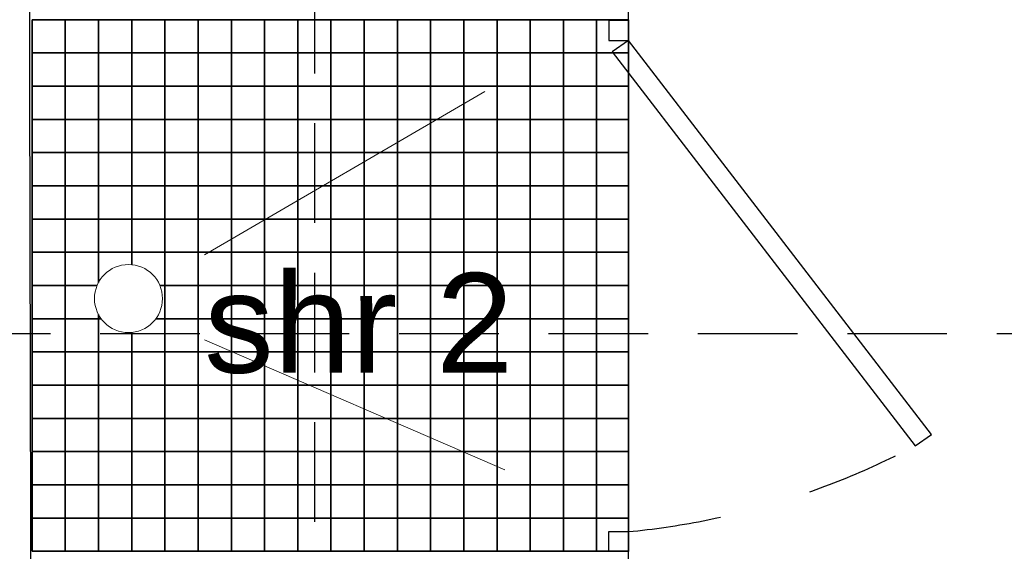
# Model space of a CAD drawing. Header units: millimetres. Extents: x -115474967 to 444143, y -74377 to 241828222.
# Tile 318 of 590: x -143340 to -141857, y 270547 to 271347. Entities that reach past the tile are written whole.
import ezdxf

# ---------------------------------------------------------------- set-up
doc = ezdxf.new("R2010")
doc.units = ezdxf.units.MM
doc.header["$MEASUREMENT"] = 0
doc.linetypes.add('2DASHED', pattern=[0.75, 0.5, -0.25])
doc.linetypes.add('Dashed', pattern=[280, 140, -140])
for name, color, linetype in [('00-2 Fittings', 8, 'Continuous'), ('00-2 Walls', 4, 'Continuous'), ('00-3 Elev 02', 1, 'Continuous'), ('00-3 Elev 04', 8, 'Continuous'), ('CEIL-PLAN', 7, 'Continuous'), ('FITT-CURT', 4, 'Dashed'), ('FITT-SANT', 5, 'Continuous'), ('TEXT-50', 2, 'Continuous'), ('WINDOWS_AND_DOORS', 1, 'Continuous')]:
    doc.layers.add(name, color=color, linetype=linetype)
doc.layers.add('0_cons_01', color=40, linetype='Continuous', lineweight=0, plot=False)
doc.styles.add('TEXT-50', font='arial.ttf', dxfattribs={"height": 100})

# ---------------------------------------------------------------- blocks, each defined once
blk = doc.blocks.new('12')
at = {"layer": '00-2 Fittings', "color": 9, "true_color": 0xc7c8ca}
for points in [[(-143271.2, 269254.1), (-143321.2, 269254.1), (-143321.2, 269304.1), (-143271.2, 269304.1)], [(-143221.2, 269254.1), (-143271.2, 269254.1), (-143271.2, 269304.1), (-143221.2, 269304.1)], [(-143171.2, 269254.1), (-143221.2, 269254.1), (-143221.2, 269304.1), (-143171.2, 269304.1)], [(-143121.2, 269254.1), (-143171.2, 269254.1), (-143171.2, 269304.1), (-143121.2, 269304.1)], [(-143071.2, 269254.1), (-143121.2, 269254.1), (-143121.2, 269304.1), (-143071.2, 269304.1)], [(-143021.2, 269254.1), (-143071.2, 269254.1), (-143071.2, 269304.1), (-143021.2, 269304.1)], [(-142971.2, 269254.1), (-143021.2, 269254.1), (-143021.2, 269304.1), (-142971.2, 269304.1)], [(-142921.2, 269254.1), (-142971.2, 269254.1), (-142971.2, 269304.1), (-142921.2, 269304.1)], [(-142871.2, 269254.1), (-142921.2, 269254.1), (-142921.2, 269304.1), (-142871.2, 269304.1)], [(-142821.2, 269254.1), (-142871.2, 269254.1), (-142871.2, 269304.1), (-142821.2, 269304.1)], [(-142771.2, 269254.1), (-142821.2, 269254.1), (-142821.2, 269304.1), (-142771.2, 269304.1)], [(-142721.2, 269254.1), (-142771.2, 269254.1), (-142771.2, 269304.1), (-142721.2, 269304.1)], [(-142671.2, 269254.1), (-142721.2, 269254.1), (-142721.2, 269304.1), (-142671.2, 269304.1)], [(-142621.2, 269254.1), (-142671.2, 269254.1), (-142671.2, 269304.1), (-142621.2, 269304.1)], [(-142571.2, 269254.1), (-142621.2, 269254.1), (-142621.2, 269304.1), (-142571.2, 269304.1)], [(-142521.2, 269254.1), (-142571.2, 269254.1), (-142571.2, 269304.1), (-142521.2, 269304.1)], [(-142471.2, 269254.1), (-142521.2, 269254.1), (-142521.2, 269304.1), (-142471.2, 269304.1)], [(-142423, 269254.1), (-142471.2, 269254.1), (-142471.2, 269304.1), (-142423, 269304.1)], [(-143271.2, 269204.1), (-143321.2, 269204.1), (-143321.2, 269254.1), (-143271.2, 269254.1)], [(-143221.2, 269204.1), (-143271.2, 269204.1), (-143271.2, 269254.1), (-143221.2, 269254.1)], [(-143171.2, 269204.1), (-143221.2, 269204.1), (-143221.2, 269254.1), (-143171.2, 269254.1)], [(-143121.2, 269204.1), (-143171.2, 269204.1), (-143171.2, 269254.1), (-143121.2, 269254.1)], [(-143071.2, 269204.1), (-143121.2, 269204.1), (-143121.2, 269254.1), (-143071.2, 269254.1)], [(-143021.2, 269204.1), (-143071.2, 269204.1), (-143071.2, 269254.1), (-143021.2, 269254.1)], [(-142971.2, 269204.1), (-143021.2, 269204.1), (-143021.2, 269254.1), (-142971.2, 269254.1)], [(-142921.2, 269204.1), (-142971.2, 269204.1), (-142971.2, 269254.1), (-142921.2, 269254.1)], [(-142871.2, 269204.1), (-142921.2, 269204.1), (-142921.2, 269254.1), (-142871.2, 269254.1)], [(-142821.2, 269204.1), (-142871.2, 269204.1), (-142871.2, 269254.1), (-142821.2, 269254.1)], [(-142771.2, 269204.1), (-142821.2, 269204.1), (-142821.2, 269254.1), (-142771.2, 269254.1)], [(-142721.2, 269204.1), (-142771.2, 269204.1), (-142771.2, 269254.1), (-142721.2, 269254.1)], [(-142671.2, 269204.1), (-142721.2, 269204.1), (-142721.2, 269254.1), (-142671.2, 269254.1)], [(-142621.2, 269204.1), (-142671.2, 269204.1), (-142671.2, 269254.1), (-142621.2, 269254.1)], [(-142571.2, 269204.1), (-142621.2, 269204.1), (-142621.2, 269254.1), (-142571.2, 269254.1)], [(-142521.2, 269204.1), (-142571.2, 269204.1), (-142571.2, 269254.1), (-142521.2, 269254.1)], [(-142471.2, 269204.1), (-142521.2, 269204.1), (-142521.2, 269254.1), (-142471.2, 269254.1)], [(-142423.1, 269204.1), (-142471.2, 269204.1), (-142471.2, 269254.1), (-142423.1, 269254.1)], [(-143271.2, 269154.1), (-143321.2, 269154.1), (-143321.2, 269204.1), (-143271.2, 269204.1)], [(-143221.2, 269154.1), (-143271.2, 269154.1), (-143271.2, 269204.1), (-143221.2, 269204.1)], [(-143171.2, 269154.1), (-143221.2, 269154.1), (-143221.2, 269204.1), (-143171.2, 269204.1)], [(-143121.2, 269154.1), (-143171.2, 269154.1), (-143171.2, 269204.1), (-143121.2, 269204.1)], [(-143071.2, 269154.1), (-143121.2, 269154.1), (-143121.2, 269204.1), (-143071.2, 269204.1)], [(-143021.2, 269154.1), (-143071.2, 269154.1), (-143071.2, 269204.1), (-143021.2, 269204.1)], [(-142971.2, 269154.1), (-143021.2, 269154.1), (-143021.2, 269204.1), (-142971.2, 269204.1)], [(-142921.2, 269154.1), (-142971.2, 269154.1), (-142971.2, 269204.1), (-142921.2, 269204.1)], [(-142871.2, 269154.1), (-142921.2, 269154.1), (-142921.2, 269204.1), (-142871.2, 269204.1)], [(-142821.2, 269154.1), (-142871.2, 269154.1), (-142871.2, 269204.1), (-142821.2, 269204.1)], [(-142771.2, 269154.1), (-142821.2, 269154.1), (-142821.2, 269204.1), (-142771.2, 269204.1)], [(-142721.2, 269154.1), (-142771.2, 269154.1), (-142771.2, 269204.1), (-142721.2, 269204.1)], [(-142671.2, 269154.1), (-142721.2, 269154.1), (-142721.2, 269204.1), (-142671.2, 269204.1)], [(-142621.2, 269154.1), (-142671.2, 269154.1), (-142671.2, 269204.1), (-142621.2, 269204.1)], [(-142571.2, 269154.1), (-142621.2, 269154.1), (-142621.2, 269204.1), (-142571.2, 269204.1)], [(-142521.2, 269154.1), (-142571.2, 269154.1), (-142571.2, 269204.1), (-142521.2, 269204.1)], [(-142471.2, 269154.1), (-142521.2, 269154.1), (-142521.2, 269204.1), (-142471.2, 269204.1)], [(-142423.1, 269154.1), (-142471.2, 269154.1), (-142471.2, 269204.1), (-142423.1, 269204.1)], [(-143271.2, 269104.1), (-143321.2, 269104.1), (-143321.2, 269154.1), (-143271.2, 269154.1)], [(-143221.2, 269104.1), (-143271.2, 269104.1), (-143271.2, 269154.1), (-143221.2, 269154.1)], [(-143171.2, 269104.1), (-143221.2, 269104.1), (-143221.2, 269154.1), (-143171.2, 269154.1)], [(-143121.2, 269104.1), (-143171.2, 269104.1), (-143171.2, 269154.1), (-143121.2, 269154.1)], [(-143071.2, 269104.1), (-143121.2, 269104.1), (-143121.2, 269154.1), (-143071.2, 269154.1)], [(-143021.2, 269104.1), (-143071.2, 269104.1), (-143071.2, 269154.1), (-143021.2, 269154.1)], [(-142971.2, 269104.1), (-143021.2, 269104.1), (-143021.2, 269154.1), (-142971.2, 269154.1)], [(-142921.2, 269104.1), (-142971.2, 269104.1), (-142971.2, 269154.1), (-142921.2, 269154.1)], [(-142871.2, 269104.1), (-142921.2, 269104.1), (-142921.2, 269154.1), (-142871.2, 269154.1)], [(-142821.2, 269104.1), (-142871.2, 269104.1), (-142871.2, 269154.1), (-142821.2, 269154.1)], [(-142771.2, 269104.1), (-142821.2, 269104.1), (-142821.2, 269154.1), (-142771.2, 269154.1)], [(-142721.2, 269104.1), (-142771.2, 269104.1), (-142771.2, 269154.1), (-142721.2, 269154.1)], [(-142671.2, 269104.1), (-142721.2, 269104.1), (-142721.2, 269154.1), (-142671.2, 269154.1)], [(-142621.2, 269104.1), (-142671.2, 269104.1), (-142671.2, 269154.1), (-142621.2, 269154.1)], [(-142571.2, 269104.1), (-142621.2, 269104.1), (-142621.2, 269154.1), (-142571.2, 269154.1)], [(-142521.2, 269104.1), (-142571.2, 269104.1), (-142571.2, 269154.1), (-142521.2, 269154.1)], [(-142471.2, 269104.1), (-142521.2, 269104.1), (-142521.2, 269154.1), (-142471.2, 269154.1)], [(-142423.1, 269104.1), (-142471.2, 269104.1), (-142471.2, 269154.1), (-142423.1, 269154.1)], [(-143271.2, 269054.1), (-143321.2, 269054.1), (-143321.2, 269104.1), (-143271.2, 269104.1)], [(-143221.2, 269054.1), (-143271.2, 269054.1), (-143271.2, 269104.1), (-143221.2, 269104.1)], [(-143171.2, 269054.1), (-143221.2, 269054.1), (-143221.2, 269104.1), (-143171.2, 269104.1)], [(-143121.2, 269054.1), (-143171.2, 269054.1), (-143171.2, 269104.1), (-143121.2, 269104.1)], [(-143071.2, 269054.1), (-143121.2, 269054.1), (-143121.2, 269104.1), (-143071.2, 269104.1)], [(-143021.2, 269054.1), (-143071.2, 269054.1), (-143071.2, 269104.1), (-143021.2, 269104.1)], [(-142971.2, 269054.1), (-143021.2, 269054.1), (-143021.2, 269104.1), (-142971.2, 269104.1)], [(-142921.2, 269054.1), (-142971.2, 269054.1), (-142971.2, 269104.1), (-142921.2, 269104.1)], [(-142871.2, 269054.1), (-142921.2, 269054.1), (-142921.2, 269104.1), (-142871.2, 269104.1)], [(-142821.2, 269054.1), (-142871.2, 269054.1), (-142871.2, 269104.1), (-142821.2, 269104.1)], [(-142771.2, 269054.1), (-142821.2, 269054.1), (-142821.2, 269104.1), (-142771.2, 269104.1)], [(-142721.2, 269054.1), (-142771.2, 269054.1), (-142771.2, 269104.1), (-142721.2, 269104.1)], [(-142671.2, 269054.1), (-142721.2, 269054.1), (-142721.2, 269104.1), (-142671.2, 269104.1)], [(-142621.2, 269054.1), (-142671.2, 269054.1), (-142671.2, 269104.1), (-142621.2, 269104.1)], [(-142571.2, 269054.1), (-142621.2, 269054.1), (-142621.2, 269104.1), (-142571.2, 269104.1)], [(-142521.2, 269054.1), (-142571.2, 269054.1), (-142571.2, 269104.1), (-142521.2, 269104.1)], [(-142471.2, 269054.1), (-142521.2, 269054.1), (-142521.2, 269104.1), (-142471.2, 269104.1)], [(-142423.1, 269054.1), (-142471.2, 269054.1), (-142471.2, 269104.1), (-142423.1, 269104.1)], [(-143271.2, 269004.1), (-143321.2, 269004.1), (-143321.2, 269054.1), (-143271.2, 269054.1)], [(-143221.2, 269004.1), (-143271.2, 269004.1), (-143271.2, 269054.1), (-143221.2, 269054.1)], [(-143171.2, 269004.1), (-143221.2, 269004.1), (-143221.2, 269054.1), (-143171.2, 269054.1)], [(-143121.2, 269004.1), (-143171.2, 269004.1), (-143171.2, 269054.1), (-143121.2, 269054.1)], [(-143071.2, 269004.1), (-143121.2, 269004.1), (-143121.2, 269054.1), (-143071.2, 269054.1)], [(-143021.2, 269004.1), (-143071.2, 269004.1), (-143071.2, 269054.1), (-143021.2, 269054.1)], [(-142971.2, 269004.1), (-143021.2, 269004.1), (-143021.2, 269054.1), (-142971.2, 269054.1)], [(-142921.2, 269004.1), (-142971.2, 269004.1), (-142971.2, 269054.1), (-142921.2, 269054.1)], [(-142871.2, 269004.1), (-142921.2, 269004.1), (-142921.2, 269054.1), (-142871.2, 269054.1)], [(-142821.2, 269004.1), (-142871.2, 269004.1), (-142871.2, 269054.1), (-142821.2, 269054.1)], [(-142771.2, 269004.1), (-142821.2, 269004.1), (-142821.2, 269054.1), (-142771.2, 269054.1)], [(-142721.2, 269004.1), (-142771.2, 269004.1), (-142771.2, 269054.1), (-142721.2, 269054.1)], [(-142671.2, 269004.1), (-142721.2, 269004.1), (-142721.2, 269054.1), (-142671.2, 269054.1)], [(-142621.2, 269004.1), (-142671.2, 269004.1), (-142671.2, 269054.1), (-142621.2, 269054.1)], [(-142571.2, 269004.1), (-142621.2, 269004.1), (-142621.2, 269054.1), (-142571.2, 269054.1)], [(-142521.2, 269004.1), (-142571.2, 269004.1), (-142571.2, 269054.1), (-142521.2, 269054.1)], [(-142471.2, 269004.1), (-142521.2, 269004.1), (-142521.2, 269054.1), (-142471.2, 269054.1)], [(-142423.1, 269004.1), (-142471.2, 269004.1), (-142471.2, 269054.1), (-142423.1, 269054.1)], [(-143271.2, 268954.1), (-143321.2, 268954.1), (-143321.2, 269004.1), (-143271.2, 269004.1)], [(-143221.2, 268954.1), (-143271.2, 268954.1), (-143271.2, 269004.1), (-143221.2, 269004.1)], [(-143171.2, 268954.1), (-143221.2, 268954.1), (-143221.2, 269004.1), (-143171.2, 269004.1)], [(-143121.2, 268954.1), (-143171.2, 268954.1), (-143171.2, 269004.1), (-143121.2, 269004.1)], [(-143071.2, 268954.1), (-143121.2, 268954.1), (-143121.2, 269004.1), (-143071.2, 269004.1)], [(-143021.2, 268954.1), (-143071.2, 268954.1), (-143071.2, 269004.1), (-143021.2, 269004.1)], [(-142971.2, 268954.1), (-143021.2, 268954.1), (-143021.2, 269004.1), (-142971.2, 269004.1)], [(-142921.2, 268954.1), (-142971.2, 268954.1), (-142971.2, 269004.1), (-142921.2, 269004.1)], [(-142871.2, 268954.1), (-142921.2, 268954.1), (-142921.2, 269004.1), (-142871.2, 269004.1)], [(-142821.2, 268954.1), (-142871.2, 268954.1), (-142871.2, 269004.1), (-142821.2, 269004.1)], [(-142771.2, 268954.1), (-142821.2, 268954.1), (-142821.2, 269004.1), (-142771.2, 269004.1)], [(-142721.2, 268954.1), (-142771.2, 268954.1), (-142771.2, 269004.1), (-142721.2, 269004.1)], [(-142671.2, 268954.1), (-142721.2, 268954.1), (-142721.2, 269004.1), (-142671.2, 269004.1)], [(-142621.2, 268954.1), (-142671.2, 268954.1), (-142671.2, 269004.1), (-142621.2, 269004.1)], [(-142571.2, 268954.1), (-142621.2, 268954.1), (-142621.2, 269004.1), (-142571.2, 269004.1)], [(-142521.2, 268954.1), (-142571.2, 268954.1), (-142571.2, 269004.1), (-142521.2, 269004.1)], [(-142471.2, 268954.1), (-142521.2, 268954.1), (-142521.2, 269004.1), (-142471.2, 269004.1)], [(-142423.1, 268954.1), (-142471.2, 268954.1), (-142471.2, 269004.1), (-142423.1, 269004.1)], [(-143271.2, 268904.1), (-143321.2, 268904.1), (-143321.2, 268954.1), (-143271.2, 268954.1)], [(-143071.2, 268904.1), (-143121.2, 268904.1), (-143121.2, 268954.1), (-143071.2, 268954.1)], [(-143021.2, 268904.1), (-143071.2, 268904.1), (-143071.2, 268954.1), (-143021.2, 268954.1)], [(-142971.2, 268904.1), (-143021.2, 268904.1), (-143021.2, 268954.1), (-142971.2, 268954.1)], [(-142921.2, 268904.1), (-142971.2, 268904.1), (-142971.2, 268954.1), (-142921.2, 268954.1)], [(-142871.2, 268904.1), (-142921.2, 268904.1), (-142921.2, 268954.1), (-142871.2, 268954.1)], [(-142821.2, 268904.1), (-142871.2, 268904.1), (-142871.2, 268954.1), (-142821.2, 268954.1)], [(-142771.2, 268904.1), (-142821.2, 268904.1), (-142821.2, 268954.1), (-142771.2, 268954.1)], [(-142721.2, 268904.1), (-142771.2, 268904.1), (-142771.2, 268954.1), (-142721.2, 268954.1)], [(-142671.2, 268904.1), (-142721.2, 268904.1), (-142721.2, 268954.1), (-142671.2, 268954.1)], [(-142621.2, 268904.1), (-142671.2, 268904.1), (-142671.2, 268954.1), (-142621.2, 268954.1)], [(-142571.2, 268904.1), (-142621.2, 268904.1), (-142621.2, 268954.1), (-142571.2, 268954.1)], [(-142521.2, 268904.1), (-142571.2, 268904.1), (-142571.2, 268954.1), (-142521.2, 268954.1)], [(-142471.2, 268904.1), (-142521.2, 268904.1), (-142521.2, 268954.1), (-142471.2, 268954.1)], [(-142423.1, 268904.1), (-142471.2, 268904.1), (-142471.2, 268954.1), (-142423.1, 268954.1)], [(-143271.2, 268854.1), (-143321.2, 268854.1), (-143321.2, 268904.1), (-143271.2, 268904.1)], [(-143071.2, 268854.1), (-143121.2, 268854.1), (-143121.2, 268904.1), (-143071.2, 268904.1)], [(-143021.2, 268854.1), (-143071.2, 268854.1), (-143071.2, 268904.1), (-143021.2, 268904.1)], [(-142971.2, 268854.1), (-143021.2, 268854.1), (-143021.2, 268904.1), (-142971.2, 268904.1)], [(-142921.2, 268854.1), (-142971.2, 268854.1), (-142971.2, 268904.1), (-142921.2, 268904.1)], [(-142871.2, 268854.1), (-142921.2, 268854.1), (-142921.2, 268904.1), (-142871.2, 268904.1)], [(-142821.2, 268854.1), (-142871.2, 268854.1), (-142871.2, 268904.1), (-142821.2, 268904.1)], [(-142771.2, 268854.1), (-142821.2, 268854.1), (-142821.2, 268904.1), (-142771.2, 268904.1)], [(-142721.2, 268854.1), (-142771.2, 268854.1), (-142771.2, 268904.1), (-142721.2, 268904.1)], [(-142671.2, 268854.1), (-142721.2, 268854.1), (-142721.2, 268904.1), (-142671.2, 268904.1)], [(-142621.2, 268854.1), (-142671.2, 268854.1), (-142671.2, 268904.1), (-142621.2, 268904.1)], [(-142571.2, 268854.1), (-142621.2, 268854.1), (-142621.2, 268904.1), (-142571.2, 268904.1)], [(-142521.2, 268854.1), (-142571.2, 268854.1), (-142571.2, 268904.1), (-142521.2, 268904.1)], [(-142471.2, 268854.1), (-142521.2, 268854.1), (-142521.2, 268904.1), (-142471.2, 268904.1)], [(-142423.1, 268854.1), (-142471.2, 268854.1), (-142471.2, 268904.1), (-142423.1, 268904.1)], [(-143271.2, 268804.1), (-143321.2, 268804.1), (-143321.2, 268854.1), (-143271.2, 268854.1)], [(-143221.2, 268804.1), (-143271.2, 268804.1), (-143271.2, 268854.1), (-143221.2, 268854.1)], [(-143071.2, 268804.1), (-143121.2, 268804.1), (-143121.2, 268854.1), (-143071.2, 268854.1)], [(-143021.2, 268804.1), (-143071.2, 268804.1), (-143071.2, 268854.1), (-143021.2, 268854.1)], [(-142971.2, 268804.1), (-143021.2, 268804.1), (-143021.2, 268854.1), (-142971.2, 268854.1)], [(-142921.2, 268804.1), (-142971.2, 268804.1), (-142971.2, 268854.1), (-142921.2, 268854.1)], [(-142871.2, 268804.1), (-142921.2, 268804.1), (-142921.2, 268854.1), (-142871.2, 268854.1)], [(-142821.2, 268804.1), (-142871.2, 268804.1), (-142871.2, 268854.1), (-142821.2, 268854.1)], [(-142771.2, 268804.1), (-142821.2, 268804.1), (-142821.2, 268854.1), (-142771.2, 268854.1)], [(-142721.2, 268804.1), (-142771.2, 268804.1), (-142771.2, 268854.1), (-142721.2, 268854.1)], [(-142671.2, 268804.1), (-142721.2, 268804.1), (-142721.2, 268854.1), (-142671.2, 268854.1)], [(-142621.2, 268804.1), (-142671.2, 268804.1), (-142671.2, 268854.1), (-142621.2, 268854.1)], [(-142571.2, 268804.1), (-142621.2, 268804.1), (-142621.2, 268854.1), (-142571.2, 268854.1)], [(-142521.2, 268804.1), (-142571.2, 268804.1), (-142571.2, 268854.1), (-142521.2, 268854.1)], [(-142471.2, 268804.1), (-142521.2, 268804.1), (-142521.2, 268854.1), (-142471.2, 268854.1)], [(-142423.1, 268804.1), (-142471.2, 268804.1), (-142471.2, 268854.1), (-142423.1, 268854.1)], [(-143271.2, 268754.1), (-143321.2, 268754.1), (-143321.2, 268804.1), (-143271.2, 268804.1)], [(-143221.2, 268754.1), (-143271.2, 268754.1), (-143271.2, 268804.1), (-143221.2, 268804.1)], [(-143171.2, 268754.1), (-143221.2, 268754.1), (-143221.2, 268804.1), (-143171.2, 268804.1)], [(-143121.2, 268754.1), (-143171.2, 268754.1), (-143171.2, 268804.1), (-143121.2, 268804.1)], [(-143071.2, 268754.1), (-143121.2, 268754.1), (-143121.2, 268804.1), (-143071.2, 268804.1)], [(-143021.2, 268754.1), (-143071.2, 268754.1), (-143071.2, 268804.1), (-143021.2, 268804.1)], [(-142971.2, 268754.1), (-143021.2, 268754.1), (-143021.2, 268804.1), (-142971.2, 268804.1)], [(-142921.2, 268754.1), (-142971.2, 268754.1), (-142971.2, 268804.1), (-142921.2, 268804.1)], [(-142871.2, 268754.1), (-142921.2, 268754.1), (-142921.2, 268804.1), (-142871.2, 268804.1)], [(-142821.2, 268754.1), (-142871.2, 268754.1), (-142871.2, 268804.1), (-142821.2, 268804.1)], [(-142771.2, 268754.1), (-142821.2, 268754.1), (-142821.2, 268804.1), (-142771.2, 268804.1)], [(-142721.2, 268754.1), (-142771.2, 268754.1), (-142771.2, 268804.1), (-142721.2, 268804.1)], [(-142671.2, 268754.1), (-142721.2, 268754.1), (-142721.2, 268804.1), (-142671.2, 268804.1)], [(-142621.2, 268754.1), (-142671.2, 268754.1), (-142671.2, 268804.1), (-142621.2, 268804.1)], [(-142571.2, 268754.1), (-142621.2, 268754.1), (-142621.2, 268804.1), (-142571.2, 268804.1)], [(-142521.2, 268754.1), (-142571.2, 268754.1), (-142571.2, 268804.1), (-142521.2, 268804.1)], [(-142471.2, 268754.1), (-142521.2, 268754.1), (-142521.2, 268804.1), (-142471.2, 268804.1)], [(-142423.1, 268754.1), (-142471.2, 268754.1), (-142471.2, 268804.1), (-142423.1, 268804.1)], [(-143271.2, 268704.1), (-143321.2, 268704.1), (-143321.2, 268754.1), (-143271.2, 268754.1)], [(-143221.2, 268704.1), (-143271.2, 268704.1), (-143271.2, 268754.1), (-143221.2, 268754.1)], [(-143171.2, 268704.1), (-143221.2, 268704.1), (-143221.2, 268754.1), (-143171.2, 268754.1)], [(-143121.2, 268704.1), (-143171.2, 268704.1), (-143171.2, 268754.1), (-143121.2, 268754.1)], [(-143071.2, 268704.1), (-143121.2, 268704.1), (-143121.2, 268754.1), (-143071.2, 268754.1)], [(-143021.2, 268704.1), (-143071.2, 268704.1), (-143071.2, 268754.1), (-143021.2, 268754.1)], [(-142971.2, 268704.1), (-143021.2, 268704.1), (-143021.2, 268754.1), (-142971.2, 268754.1)], [(-142921.2, 268704.1), (-142971.2, 268704.1), (-142971.2, 268754.1), (-142921.2, 268754.1)], [(-142871.2, 268704.1), (-142921.2, 268704.1), (-142921.2, 268754.1), (-142871.2, 268754.1)], [(-142821.2, 268704.1), (-142871.2, 268704.1), (-142871.2, 268754.1), (-142821.2, 268754.1)], [(-142771.2, 268704.1), (-142821.2, 268704.1), (-142821.2, 268754.1), (-142771.2, 268754.1)], [(-142721.2, 268704.1), (-142771.2, 268704.1), (-142771.2, 268754.1), (-142721.2, 268754.1)], [(-142671.2, 268704.1), (-142721.2, 268704.1), (-142721.2, 268754.1), (-142671.2, 268754.1)], [(-142621.2, 268704.1), (-142671.2, 268704.1), (-142671.2, 268754.1), (-142621.2, 268754.1)], [(-142571.2, 268704.1), (-142621.2, 268704.1), (-142621.2, 268754.1), (-142571.2, 268754.1)], [(-142521.2, 268704.1), (-142571.2, 268704.1), (-142571.2, 268754.1), (-142521.2, 268754.1)], [(-142471.2, 268704.1), (-142521.2, 268704.1), (-142521.2, 268754.1), (-142471.2, 268754.1)], [(-142423.1, 268704.1), (-142471.2, 268704.1), (-142471.2, 268754.1), (-142423.1, 268754.1)], [(-143271.2, 268654.1), (-143321.2, 268654.1), (-143321.2, 268704.1), (-143271.2, 268704.1)], [(-143221.2, 268654.1), (-143271.2, 268654.1), (-143271.2, 268704.1), (-143221.2, 268704.1)], [(-143171.2, 268654.1), (-143221.2, 268654.1), (-143221.2, 268704.1), (-143171.2, 268704.1)], [(-143121.2, 268654.1), (-143171.2, 268654.1), (-143171.2, 268704.1), (-143121.2, 268704.1)], [(-143071.2, 268654.1), (-143121.2, 268654.1), (-143121.2, 268704.1), (-143071.2, 268704.1)], [(-143021.2, 268654.1), (-143071.2, 268654.1), (-143071.2, 268704.1), (-143021.2, 268704.1)], [(-142971.2, 268654.1), (-143021.2, 268654.1), (-143021.2, 268704.1), (-142971.2, 268704.1)], [(-142921.2, 268654.1), (-142971.2, 268654.1), (-142971.2, 268704.1), (-142921.2, 268704.1)], [(-142871.2, 268654.1), (-142921.2, 268654.1), (-142921.2, 268704.1), (-142871.2, 268704.1)], [(-142821.2, 268654.1), (-142871.2, 268654.1), (-142871.2, 268704.1), (-142821.2, 268704.1)], [(-142771.2, 268654.1), (-142821.2, 268654.1), (-142821.2, 268704.1), (-142771.2, 268704.1)], [(-142721.2, 268654.1), (-142771.2, 268654.1), (-142771.2, 268704.1), (-142721.2, 268704.1)], [(-142671.2, 268654.1), (-142721.2, 268654.1), (-142721.2, 268704.1), (-142671.2, 268704.1)], [(-142621.2, 268654.1), (-142671.2, 268654.1), (-142671.2, 268704.1), (-142621.2, 268704.1)], [(-142571.2, 268654.1), (-142621.2, 268654.1), (-142621.2, 268704.1), (-142571.2, 268704.1)], [(-142521.2, 268654.1), (-142571.2, 268654.1), (-142571.2, 268704.1), (-142521.2, 268704.1)], [(-142471.2, 268654.1), (-142521.2, 268654.1), (-142521.2, 268704.1), (-142471.2, 268704.1)], [(-142423.1, 268654.1), (-142471.2, 268654.1), (-142471.2, 268704.1), (-142423.1, 268704.1)], [(-143271.2, 268604.1), (-143321.2, 268604.1), (-143321.2, 268654.1), (-143271.2, 268654.1)], [(-143221.2, 268604.1), (-143271.2, 268604.1), (-143271.2, 268654.1), (-143221.2, 268654.1)], [(-143171.2, 268604.1), (-143221.2, 268604.1), (-143221.2, 268654.1), (-143171.2, 268654.1)], [(-143121.2, 268604.1), (-143171.2, 268604.1), (-143171.2, 268654.1), (-143121.2, 268654.1)], [(-143071.2, 268604.1), (-143121.2, 268604.1), (-143121.2, 268654.1), (-143071.2, 268654.1)], [(-143021.2, 268604.1), (-143071.2, 268604.1), (-143071.2, 268654.1), (-143021.2, 268654.1)], [(-142971.2, 268604.1), (-143021.2, 268604.1), (-143021.2, 268654.1), (-142971.2, 268654.1)], [(-142921.2, 268604.1), (-142971.2, 268604.1), (-142971.2, 268654.1), (-142921.2, 268654.1)], [(-142871.2, 268604.1), (-142921.2, 268604.1), (-142921.2, 268654.1), (-142871.2, 268654.1)], [(-142821.2, 268604.1), (-142871.2, 268604.1), (-142871.2, 268654.1), (-142821.2, 268654.1)], [(-142771.2, 268604.1), (-142821.2, 268604.1), (-142821.2, 268654.1), (-142771.2, 268654.1)], [(-142721.2, 268604.1), (-142771.2, 268604.1), (-142771.2, 268654.1), (-142721.2, 268654.1)], [(-142671.2, 268604.1), (-142721.2, 268604.1), (-142721.2, 268654.1), (-142671.2, 268654.1)], [(-142621.2, 268604.1), (-142671.2, 268604.1), (-142671.2, 268654.1), (-142621.2, 268654.1)], [(-142571.2, 268604.1), (-142621.2, 268604.1), (-142621.2, 268654.1), (-142571.2, 268654.1)], [(-142521.2, 268604.1), (-142571.2, 268604.1), (-142571.2, 268654.1), (-142521.2, 268654.1)], [(-142471.2, 268604.1), (-142521.2, 268604.1), (-142521.2, 268654.1), (-142471.2, 268654.1)], [(-142423.1, 268604.1), (-142471.2, 268604.1), (-142471.2, 268654.1), (-142423.1, 268654.1)], [(-143271.2, 268554.1), (-143321.2, 268554.1), (-143321.2, 268604.1), (-143271.2, 268604.1)], [(-143221.2, 268554.1), (-143271.2, 268554.1), (-143271.2, 268604.1), (-143221.2, 268604.1)], [(-143171.2, 268554.1), (-143221.2, 268554.1), (-143221.2, 268604.1), (-143171.2, 268604.1)], [(-143121.2, 268554.1), (-143171.2, 268554.1), (-143171.2, 268604.1), (-143121.2, 268604.1)], [(-143071.2, 268554.1), (-143121.2, 268554.1), (-143121.2, 268604.1), (-143071.2, 268604.1)], [(-143021.2, 268554.1), (-143071.2, 268554.1), (-143071.2, 268604.1), (-143021.2, 268604.1)], [(-142971.2, 268554.1), (-143021.2, 268554.1), (-143021.2, 268604.1), (-142971.2, 268604.1)], [(-142921.2, 268554.1), (-142971.2, 268554.1), (-142971.2, 268604.1), (-142921.2, 268604.1)], [(-142871.2, 268554.1), (-142921.2, 268554.1), (-142921.2, 268604.1), (-142871.2, 268604.1)], [(-142821.2, 268554.1), (-142871.2, 268554.1), (-142871.2, 268604.1), (-142821.2, 268604.1)], [(-142771.2, 268554.1), (-142821.2, 268554.1), (-142821.2, 268604.1), (-142771.2, 268604.1)], [(-142721.2, 268554.1), (-142771.2, 268554.1), (-142771.2, 268604.1), (-142721.2, 268604.1)], [(-142671.2, 268554.1), (-142721.2, 268554.1), (-142721.2, 268604.1), (-142671.2, 268604.1)], [(-142621.2, 268554.1), (-142671.2, 268554.1), (-142671.2, 268604.1), (-142621.2, 268604.1)], [(-142571.2, 268554.1), (-142621.2, 268554.1), (-142621.2, 268604.1), (-142571.2, 268604.1)], [(-142521.2, 268554.1), (-142571.2, 268554.1), (-142571.2, 268604.1), (-142521.2, 268604.1)], [(-142471.2, 268554.1), (-142521.2, 268554.1), (-142521.2, 268604.1), (-142471.2, 268604.1)], [(-142423.1, 268554.1), (-142471.2, 268554.1), (-142471.2, 268604.1), (-142423.1, 268604.1)], [(-143271.2, 268504.1), (-143321.2, 268504.1), (-143321.2, 268554.1), (-143271.2, 268554.1)], [(-143221.2, 268504.1), (-143271.2, 268504.1), (-143271.2, 268554.1), (-143221.2, 268554.1)], [(-143171.2, 268504.1), (-143221.2, 268504.1), (-143221.2, 268554.1), (-143171.2, 268554.1)], [(-143121.2, 268504.1), (-143171.2, 268504.1), (-143171.2, 268554.1), (-143121.2, 268554.1)], [(-143071.2, 268504.1), (-143121.2, 268504.1), (-143121.2, 268554.1), (-143071.2, 268554.1)], [(-143021.2, 268504.1), (-143071.2, 268504.1), (-143071.2, 268554.1), (-143021.2, 268554.1)], [(-142971.2, 268504.1), (-143021.2, 268504.1), (-143021.2, 268554.1), (-142971.2, 268554.1)], [(-142921.2, 268504.1), (-142971.2, 268504.1), (-142971.2, 268554.1), (-142921.2, 268554.1)], [(-142871.2, 268504.1), (-142921.2, 268504.1), (-142921.2, 268554.1), (-142871.2, 268554.1)], [(-142821.2, 268504.1), (-142871.2, 268504.1), (-142871.2, 268554.1), (-142821.2, 268554.1)], [(-142771.2, 268504.1), (-142821.2, 268504.1), (-142821.2, 268554.1), (-142771.2, 268554.1)], [(-142721.2, 268504.1), (-142771.2, 268504.1), (-142771.2, 268554.1), (-142721.2, 268554.1)], [(-142671.2, 268504.1), (-142721.2, 268504.1), (-142721.2, 268554.1), (-142671.2, 268554.1)], [(-142621.2, 268504.1), (-142671.2, 268504.1), (-142671.2, 268554.1), (-142621.2, 268554.1)], [(-142571.2, 268504.1), (-142621.2, 268504.1), (-142621.2, 268554.1), (-142571.2, 268554.1)], [(-142521.2, 268504.1), (-142571.2, 268504.1), (-142571.2, 268554.1), (-142521.2, 268554.1)], [(-142471.2, 268504.1), (-142521.2, 268504.1), (-142521.2, 268554.1), (-142471.2, 268554.1)], [(-142423.1, 268504.1), (-142471.2, 268504.1), (-142471.2, 268554.1), (-142423.1, 268554.1)]]:
    blk.add_lwpolyline(points, close=True, dxfattribs=at)
for points in [[(-143223.3, 268904.1), (-143271.2, 268904.1), (-143271.2, 268954.1), (-143221.2, 268954.1), (-143221.2, 268908.5)], [(-143221.2, 268908.5), (-143221.2, 268954.1), (-143171.2, 268954.1), (-143171.2, 268935.4)], [(-143171.2, 268935.4), (-143171.2, 268954.1), (-143121.2, 268954.1), (-143121.2, 268904.1), (-143128.8, 268904.1)], [(-143221.2, 268860.4), (-143221.2, 268854.1), (-143271.2, 268854.1), (-143271.2, 268904.1), (-143223.3, 268904.1)], [(-143128.8, 268904.1), (-143121.2, 268904.1), (-143121.2, 268854.1), (-143134.8, 268854.1)], [(-143217.3, 268854.1), (-143221.2, 268854.1), (-143221.2, 268860.4)], [(-143171.2, 268833.5), (-143171.2, 268804.1), (-143221.2, 268804.1), (-143221.2, 268854.1), (-143217.3, 268854.1)], [(-143134.8, 268854.1), (-143121.2, 268854.1), (-143121.2, 268804.1), (-143171.2, 268804.1), (-143171.2, 268833.5)]]:
    blk.add_lwpolyline(points, dxfattribs=at)
at = {"layer": '00-2 Walls'}
for p, q in [((-142423.1, 269304.1), (-143321.2, 269304.1)), ((-143321.2, 269304.1), (-143321.2, 268504.1))]:
    blk.add_line(p, q, dxfattribs=at)
blk.add_lwpolyline([(-143321.2, 267653), (-143326.9, 270322.1)], dxfattribs=at)
at = {"layer": '00-3 Elev 02'}
for points in [[(-143321.2, 269054.1), (-143021.2, 269054.1), (-143021.2, 269304.1), (-143321.2, 269304.1)], [(-143021.2, 269054.1), (-142721.2, 269054.1), (-142721.2, 269304.1), (-143021.2, 269304.1)], [(-142721.2, 269054.1), (-142423.1, 269054.1), (-142423.1, 269304.1), (-142721.2, 269304.1)], [(-143321.2, 268754.1), (-143021.2, 268754.1), (-143021.2, 269054.1), (-143321.2, 269054.1)], [(-143021.2, 268754.1), (-142721.2, 268754.1), (-142721.2, 269054.1), (-143021.2, 269054.1)], [(-142721.2, 268754.1), (-142423.1, 268754.1), (-142423.1, 269054.1), (-142721.2, 269054.1)], [(-143321.2, 268504.1), (-143021.2, 268504.1), (-143021.2, 268754.1), (-143321.2, 268754.1)], [(-143021.2, 268504.1), (-142721.2, 268504.1), (-142721.2, 268754.1), (-143021.2, 268754.1)], [(-142721.2, 268504.1), (-142423.1, 268504.1), (-142423.1, 268754.1), (-142721.2, 268754.1)]]:
    blk.add_lwpolyline(points, close=True, dxfattribs=at)
at = {"layer": '00-3 Elev 04', "linetype": 'Continuous'}
blk.add_line((-142423.1, 267653), (-142423.1, 270153.3), dxfattribs=at)
at = {"layer": '0_cons_01'}
blk.add_lwpolyline([(-143321.2, 269304.1), (-142423.1, 269304.1), (-142423.1, 268504.1), (-143321.2, 268504.1)], close=True, dxfattribs=at)
at = {"layer": 'CEIL-PLAN', "color": 6, "linetype": '2DASHED', "ltscale": 300}
for points in [[(-142896.2, 270498.3), (-142896.3, 263929.6)], [(-143668.7, 268831.9), (-138453.7, 268831.9)]]:
    blk.add_lwpolyline(points, dxfattribs=at)
at = {"layer": 'FITT-CURT'}
blk.add_arc((-142532.8, 269684.6), 1156.1, 275.4452, 297.9049, dxfattribs=at)
at = {"layer": 'FITT-SANT', "color": 2, "linetype": 'Continuous'}
for points in [[(-142453, 269272.9), (-142423, 269272.9), (-142423, 269302.9), (-142453, 269302.9)], [(-142423, 269272.9), (-142447.6, 269255.6), (-141991.7, 268662.9), (-141967.1, 268680.1)], [(-142453, 268533.7), (-142423, 268533.7), (-142423, 268503.7), (-142453, 268503.7)]]:
    blk.add_lwpolyline(points, close=True, dxfattribs=at)
at = {"layer": 'WINDOWS_AND_DOORS', "linetype": 'Continuous', "lineweight": 0}
for p, q in [((-142639.7, 269195.9), (-143061.6, 268950.1)), ((-142609.4, 268626.7), (-143061.6, 268822.6))]:
    blk.add_line(p, q, dxfattribs=at)
blk.add_circle((-143176.1, 268884.5), 51.2, dxfattribs=at)
at = {"layer": 'TEXT-50', "linetype": 'Continuous', "lineweight": 0, "insert": (-142596.4, 268770.8), "char_height": 150, "width": 451.947, "attachment_point": 9, "line_spacing_factor": 0.938532, "style": 'TEXT-50'}
blk.add_mtext('shr 2', dxfattribs=at)

msp = doc.modelspace()

# ---------------------------------------------------------------- block references
at = {"layer": '0_cons_01'}
msp.add_blockref('12', (0, 2043.33957), dxfattribs=at)

doc.saveas('drawing.dxf')
